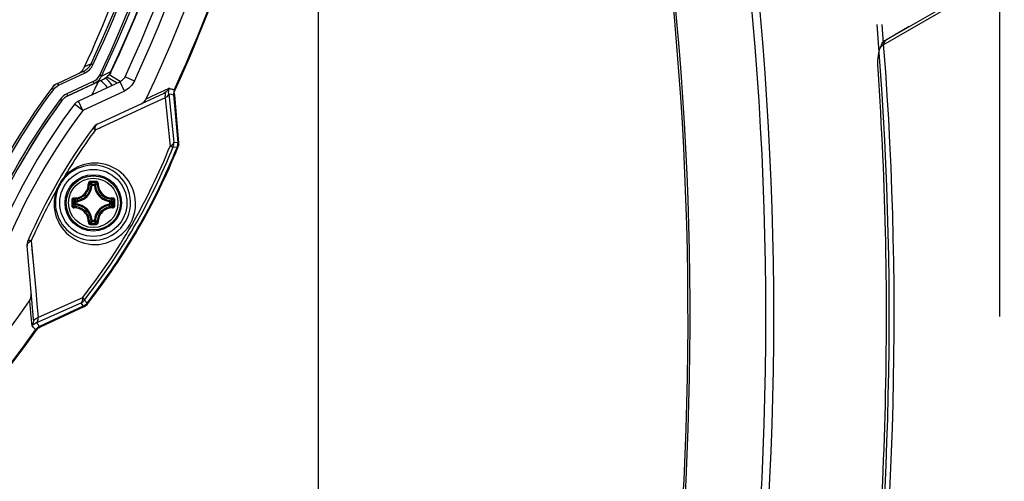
# Model space of a CAD drawing. Header units: millimetres. Extents: x 0 to 420, y 0 to 297.
# Tile 260 of 265: x 387 to 406, y 199 to 208. Entities that reach past the tile are written whole.
import ezdxf

# ---------------------------------------------------------------- set-up
doc = ezdxf.new("R2010")
doc.units = ezdxf.units.MM
doc.header["$LTSCALE"] = 23.1
doc.layers.get('0').update_dxf_attribs({"linetype": 'CONTINUOUS'})
for name, color, linetype in [('02___PRT_ALL_AXES', 7, 'CONTINUOUS'), ('03___PRT_ALL_CURVES', 7, 'CONTINUOUS'), ('AXES', 7, 'CONTINUOUS'), ('DIM_PILOTEES', 7, 'CONTINUOUS')]:
    doc.layers.add(name, color=color, linetype=linetype)
doc.styles.get("Standard").update_dxf_attribs({"font": 'txt', "width": 0.7})
doc.styles.add('TEXTSTYLE_4', font='txt')
doc.dimstyles.new('DIMSTYLE_6', dxfattribs={"dimtxt": 2.5, "dimasz": 3.5, "dimexe": 2, "dimexo": 0, "dimtad": 1, "dimlfac": 5, "dimdsep": 46, "dimtxsty": 'Standard', "dimblk": '_FILLED', "dimblk1": '_FILLED', "dimblk2": '_FILLED', "dimcen": 0.09, "dimazin": 2, "dimtp": 0.8, "dimtm": 0.8, "dimtfac": 1, "dimtofl": 0, "dimtmove": 0, "dimatfit": 3, "dimldrblk": '_FILLED', "dimfxl": 0, "dimtolj": 1, "dimarcsym": 0})
doc.dimstyles.new('DIMSTYLE_7', dxfattribs={"dimtxt": 2.5, "dimasz": 3.5, "dimexe": 2, "dimexo": 0, "dimtad": 1, "dimlfac": 5, "dimdsep": 46, "dimtxsty": 'Standard', "dimblk": '_FILLED', "dimblk1": '_FILLED', "dimblk2": '_FILLED', "dimcen": 0.09, "dimazin": 2, "dimtp": 0.5, "dimtm": 0.5, "dimtfac": 1, "dimtmove": 0, "dimatfit": 2, "dimldrblk": '_FILLED', "dimfxl": 0, "dimtolj": 1, "dimarcsym": 0})

# ---------------------------------------------------------------- blocks, each defined once
blk = doc.blocks.new('_FILLED')
at = {"color": 0, "linetype": 'ByBlock'}
blk.add_solid([(0, 0), (-1, 0.1429), (-1, -0.1429)], dxfattribs=at)
blk = doc.blocks.new('*D11')
at = {"layer": 'DIM_PILOTEES', "color": 2, "linetype": 'Continuous'}
for p, q in [((321.931, 202.543), (321.931, 257.134)), ((405.531, 202.543), (405.531, 257.134)), ((321.931, 255.134), (363.731, 255.134)), ((405.531, 255.134), (363.731, 255.134))]:
    blk.add_line(p, q, dxfattribs=at)
at = {"layer": 'DIM_PILOTEES', "color": 2, "linetype": 'Continuous', "xscale": 3.5, "yscale": 3.5, "zscale": 3.5, "rotation": 180}
blk.add_blockref('_FILLED', (321.931, 255.134), dxfattribs=at)
at = {"layer": 'DIM_PILOTEES', "color": 2, "linetype": 'Continuous', "xscale": 3.5, "yscale": 3.5, "zscale": 3.5}
blk.add_blockref('_FILLED', (405.531, 255.134), dxfattribs=at)
at = {"layer": 'DIM_PILOTEES', "color": 2, "linetype": 'Continuous', "insert": (363.731, 258.259), "char_height": 2.5, "width": 8.03571, "attachment_point": 2, "line_spacing_factor": 0.9}
blk.add_mtext('{\\ftxt;\\W0.0001;\\H0.0001;\\~}{\\ftxt;\\W2.1428571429;\\H2.5; }{\\ftxt;\\W0.0001;\\H0.0001;\\~}', dxfattribs=at)
blk = doc.blocks.new('*D12')
at = {"layer": 'DIM_PILOTEES', "color": 2, "linetype": 'Continuous'}
for p, q in [((363.731, 218.743), (400.658, 248.238)), ((385.914, 236.461), (363.731, 218.743)), ((341.548, 201.025), (363.731, 218.743))]:
    blk.add_line(p, q, dxfattribs=at)
at = {"layer": 'DIM_PILOTEES', "color": 2, "linetype": 'Continuous', "xscale": 3.5, "yscale": 3.5, "zscale": 3.5}
for p, rotation in [((385.914, 236.461), 38.6153868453), ((341.548, 201.025), 218.6153868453)]:
    blk.add_blockref('_FILLED', p, dxfattribs=dict(at, rotation=rotation))
at = {"layer": 'DIM_PILOTEES', "color": 2, "linetype": 'Continuous', "insert": (388.987, 242.915), "char_height": 2.5, "width": 18.66071, "attachment_point": 1, "rotation": 38.6154, "line_spacing_factor": 0.9, "style": 'TEXTSTYLE_4'}
blk.add_mtext('{\\ftxt;\\W0.0001;\\H0.0001;\\~}{\\ftxt;\\W1.3333333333;\\H2.5; }{\\ftxt;\\W0.0001;\\H0.0001;\\~}{\\ftxt;\\W0.0001;\\H0.0001;\\~}{\\ftxt;\\W3.6428571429;\\H2.5; }{\\ftxt;\\W0.0001;\\H0.0001;\\~}', dxfattribs=at)

msp = doc.modelspace()

# ---------------------------------------------------------------- linework, layer by layer
at = {"color": 7, "linetype": 'Continuous'}
for p, q in [((403.2721, 207.8058), (405.1842, 208.9098)), ((403.3124, 207.8995), (404.6692, 208.6797)), ((403.3124, 207.8995), (403.2721, 207.8058)), ((387.9365, 207.4384), (387.8102, 207.3786)), ((387.9365, 207.4384), (387.9723, 207.4208)), ((387.2901, 207.0595), (387.7909, 207.2931)), ((387.3067, 207.0228), (387.8075, 207.2562)), ((387.7909, 207.2931), (387.8075, 207.2562)), ((388.1403, 207.2014), (388.1038, 207.2178)), ((388.1403, 207.2014), (388.2931, 207.2737)), ((388.1403, 207.2014), (388.2931, 207.2737)), ((388.5016, 207.0979), (388.2866, 207.222)), ((388.2931, 207.2737), (388.3208, 207.2868)), ((388.2931, 207.2737), (388.3208, 207.2868)), ((388.3289, 207.2885), (388.323, 207.2913)), ((388.7765, 207.1044), (388.5952, 207.1886)), ((387.2901, 207.0595), (387.3067, 207.0228)), ((387.9785, 207.0932), (387.468, 206.8553)), ((387.4852, 206.8195), (388.1754, 207.1413)), ((388.1825, 207.1421), (387.4862, 206.8174)), ((388.4978, 207.0913), (387.6925, 206.7158)), ((387.9958, 207.0576), (387.9785, 207.0932)), ((388.1825, 207.1421), (388.1815, 207.1442)), ((388.4399, 207.0643), (388.2416, 207.1787)), ((388.5823, 206.91), (388.4978, 207.0913)), ((387.1771, 206.968), (387.2088, 206.9435)), ((387.4852, 206.8195), (387.468, 206.8553)), ((387.4862, 206.8174), (387.4852, 206.8195)), ((388.5823, 206.91), (387.7771, 206.5345)), ((388.0573, 206.268), (389.3534, 206.8724)), ((389.4394, 206.856), (389.4846, 206.8482)), ((389.4394, 206.856), (389.5383, 205.9234)), ((389.4846, 206.8482), (389.5338, 206.8396)), ((389.5338, 206.8396), (389.615, 205.9121)), ((389.5474, 206.8762), (389.5449, 206.8896)), ((389.5495, 206.837), (389.6306, 205.9097)), ((387.3711, 206.7264), (387.3388, 206.7499)), ((387.373, 206.725), (387.3711, 206.7264)), ((387.7771, 206.5345), (387.6174, 206.6549)), ((387.7771, 206.5345), (387.6925, 206.7158)), ((389.075, 206.6423), (388.0162, 206.1518)), ((389.3685, 206.7783), (389.075, 206.6423)), ((389.3685, 206.7783), (389.4594, 205.9028)), ((388.1537, 206.2154), (388.0943, 206.1879)), ((389.4594, 205.9028), (389.4656, 205.8426)), ((389.539, 205.9111), (389.5383, 205.9234)), ((389.5383, 205.9234), (389.6014, 205.9141)), ((389.6014, 205.9141), (389.615, 205.9121)), ((389.6292, 205.8514), (389.6348, 205.8624)), ((389.5246, 205.8313), (389.5265, 205.8362)), ((389.5246, 205.8313), (389.5877, 205.8221)), ((389.5877, 205.8221), (389.6013, 205.8201)), ((387.9572, 205.1053), (388.0022, 205.1053)), ((387.9572, 205.0854), (387.9572, 205.1053)), ((388.0022, 205.0854), (388.0022, 205.1053)), ((387.9572, 205.0854), (387.9374, 205.0865)), ((387.9572, 205.0854), (388.0022, 205.0854)), ((388.0022, 205.0854), (388.022, 205.0865)), ((387.6377, 204.7659), (387.6178, 204.7659)), ((387.6178, 204.7209), (387.6178, 204.7659)), ((387.6377, 204.7209), (387.6178, 204.7209)), ((387.6377, 204.7659), (387.6367, 204.7857)), ((387.6377, 204.7209), (387.6367, 204.7011)), ((387.6377, 204.7209), (387.6377, 204.7659)), ((388.3217, 204.7659), (388.3228, 204.7857)), ((388.3217, 204.7659), (388.3416, 204.7659)), ((388.3217, 204.7659), (388.3217, 204.7209)), ((388.3217, 204.7209), (388.3416, 204.7209)), ((388.3217, 204.7209), (388.3228, 204.7011)), ((388.3416, 204.7659), (388.3416, 204.7209)), ((387.9572, 204.4014), (387.9374, 204.4003)), ((388.0022, 204.4014), (387.9572, 204.4014)), ((387.9572, 204.4014), (387.9572, 204.3815)), ((388.0022, 204.3815), (387.9572, 204.3815)), ((388.0022, 204.4014), (388.022, 204.4003)), ((388.0022, 204.4014), (388.0022, 204.3815)), ((386.7783, 204.0075), (386.8649, 203.0446)), ((386.8228, 202.4892), (386.6982, 203.9139)), ((386.786, 203.9218), (386.799, 203.7764)), ((386.799, 203.7764), (386.8204, 203.5389)), ((386.8649, 203.0446), (386.8882, 202.7874)), ((386.8649, 203.0446), (386.8881, 202.7873)), ((386.7453, 202.8463), (386.7584, 202.6905)), ((387.7371, 202.8036), (386.88, 202.423)), ((387.7707, 202.9069), (386.9118, 202.5233)), ((387.7371, 202.8036), (387.785, 202.7432)), ((387.81, 202.8615), (387.8581, 202.8007)), ((386.8881, 202.7873), (386.9118, 202.5233)), ((387.7852, 202.7428), (386.9414, 202.3494)), ((387.7951, 202.7305), (386.9515, 202.3371)), ((387.785, 202.7432), (387.7852, 202.7428)), ((387.8266, 202.7464), (387.8381, 202.7506)), ((386.8629, 202.284), (386.8522, 202.2967)), ((386.8629, 202.284), (386.8523, 202.2968)), ((386.8969, 202.303), (386.9036, 202.3148)), ((386.9414, 202.3494), (386.9219, 202.3727))]:
    msp.add_line(p, q, dxfattribs=at)
msp.add_lwpolyline([(403.3124, 207.8995), (403.5537, 208.0382), (403.7748, 208.1654)], dxfattribs=at)
for radius in [0.65, 0.5463, 0.5462, 0.5241, 0.4768]:
    msp.add_circle((387.9797, 204.7434), radius, dxfattribs=at)
for centre, radius, start, end in [((363.731, 218.7434), 27.971, 334.63474, 25.36526), ((363.731, 218.7434), 27.4179, 335.07501, 24.92499), ((363.731, 218.7434), 27.6178, 335.07501, 24.92499), ((363.731, 218.7434), 27.1277, 335.0188, 24.9812), ((363.731, 218.7434), 27.1344, 335.02937, 24.97063), ((335.131, 202.5434), 66.0218, 347.697942, 16.851767), ((335.131, 202.5434), 65.8686, 347.697942, 16.851767), ((335.131, 202.5434), 64.4015, 347.917631, 16.115053), ((363.731, 218.7434), 28.3901, 335.43355, 353.19506), ((363.5812, 218.8321), 26.8885, 334.9292, 351.49282), ((363.5954, 218.8237), 26.9121, 334.93104, 351.49974), ((363.8949, 218.6463), 26.7709, 334.729, 351.62763), ((363.8808, 218.6547), 26.8272, 334.72722, 351.62067), ((363.731, 218.7434), 28.4055, 335.44146, 350.98691), ((365.8729, 217.5231), 24.1693, 335.1828, 341.82958), ((403.681, 207.5931), 0.4933, 157.43977, 158.02187), ((403.632, 207.6139), 0.4401, 154.04172, 157.49412), ((403.4899, 207.5723), 0.3248, 146.96147, 150.25993), ((387.6636, 207.5661), 0.3013, 294.99641, 334.90847), ((387.6634, 207.5653), 0.341, 295.37848, 334.92457), ((387.6636, 207.5649), 0.3406, 294.99104, 295.38311), ((387.8687, 207.3288), 0.2599, 294.98438, 334.72112), ((387.869, 207.3295), 0.3, 294.99603, 334.72655), ((388.0485, 207.4137), 0.3004, 329.98684, 335.01436), ((388.0545, 207.4164), 0.3027, 330.01502, 334.02384), ((388.0555, 207.4159), 0.3017, 334.02549, 335.0292), ((387.4169, 206.7876), 0.3, 115, 143.0473), ((363.7192, 218.7444), 27.0031, 333.82437, 334.44715), ((387.8271, 206.679), 0.52, 34.98748, 56.22401), ((388.0483, 207.414), 0.3008, 295.00428, 300.02565), ((388.0545, 207.4165), 0.3028, 295.00021, 299.96284), ((388.0482, 207.4142), 0.301, 300.02255, 305.00025), ((387.8271, 206.679), 0.62, 33.36134, 51.06365), ((397.2462, 199.3934), 12.6, 143.0473, 156.9527), ((397.2411, 199.3963), 12.5541, 143.04634, 156.95366), ((387.612, 206.5476), 0.3, 115, 143.403), ((387.612, 206.5476), 0.2976, 115, 143.403), ((361.2655, 265.6825), 65.1249, 295.210876, 295.422989), ((389.7331, 206.8571), 0.2, 155.41304, 185.02051), ((389.3876, 206.9873), 0.1852, 328.15397, 340.47549), ((397.241, 199.3964), 12.334, 143.40196, 156.59804), ((397.2462, 199.3934), 12.3, 143.403, 156.597), ((397.2462, 199.3934), 12.2976, 143.403, 156.597), ((397.2462, 199.3934), 12.06, 142.97829, 157.02171), ((387.7771, 206.5345), 0.2, 115, 142.97829), ((397.2462, 199.3934), 11.86, 142.97829, 157.02171), ((388.1418, 206.0867), 0.2, 115, 143.67765), ((397.2462, 199.3934), 11.5, 143.67765, 156.32235), ((397.0031, 199.5339), 11.1606, 143.6321, 149.29884), ((389.4157, 205.8946), 0.2, 338.11812, 5.02297), ((389.8168, 205.8994), 0.1858, 180.42701, 191.48858), ((378.3796, 210.286), 11.9433, 321.84146, 338.15862), ((378.3369, 210.3107), 12.0511, 321.82035, 338.17965), ((378.1763, 210.4034), 12.3101, 321.85891, 338.14109), ((378.1763, 210.4034), 12.3255, 321.84105, 338.15895), ((388.0112, 204.7262), 0.7882, 59.52312, 140.07816), ((387.9737, 204.7468), 0.728, 59.45561, 140.01069), ((388.202, 204.6151), 1.0066, 142.1949, 157.81012), ((387.9784, 204.7442), 0.7333, 140.09137, 159.91444), ((387.3478, 204.4932), 0.8364, 45.18034, 48.24843), ((387.9795, 183.3658), 21.7952, 89.8552, 90.14383), ((387.9797, 183.5328), 21.6047, 89.85564, 90.14426), ((387.2868, 204.47), 0.9237, 43.45723, 46.26664), ((388.6725, 204.4701), 0.9235, 133.73301, 136.54304), ((388.6119, 204.4928), 0.8369, 131.7526, 134.8188), ((397.0136, 199.5284), 11.1725, 150.70468, 156.36515), ((388.0103, 204.7247), 0.7882, 159.92695, 240.47746), ((387.9737, 204.7469), 0.728, 159.9945, 240.545), ((387.6197, 205.1034), 0.3181, 273.05427, 356.94573), ((387.6197, 205.1034), 0.338, 273.05389, 356.94611), ((388.3397, 205.1034), 0.338, 183.0539, 266.94611), ((388.3397, 205.1034), 0.3181, 183.05423, 266.94577), ((409.3569, 204.7436), 21.7948, 179.85609, 180.0004), ((409.357, 204.7433), 21.7949, 179.99968, 180.14399), ((388.2531, 205.4363), 0.9236, 223.7333, 226.54278), ((409.1909, 204.7434), 21.6052, 179.85573, 180.14427), ((388.2531, 204.0505), 0.9237, 133.45723, 136.26663), ((388.23, 205.3753), 0.8364, 221.7518, 224.81963), ((387.6197, 204.3834), 0.338, 3.0539, 86.94611), ((388.3397, 204.3834), 0.338, 93.0539, 176.94611), ((387.7292, 205.3756), 0.8368, 315.18111, 318.2477), ((387.7064, 205.4362), 0.9235, 313.45698, 316.26691), ((387.7064, 204.0506), 0.9235, 43.73301, 46.54304), ((366.7685, 204.7434), 21.6052, 359.85573, 0.14427), ((366.6024, 204.7435), 21.7949, 359.99968, 0.14399), ((366.6025, 204.7432), 21.7948, 359.85609, 0.0004), ((388.2299, 204.1115), 0.8364, 135.18034, 138.24844), ((387.6197, 204.3834), 0.3181, 3.05427, 86.94573), ((388.3397, 204.3834), 0.3181, 93.05423, 176.94573), ((387.7291, 204.1112), 0.8369, 41.7526, 44.8188), ((387.3478, 204.9937), 0.8364, 311.75181, 314.81963), ((387.9795, 226.121), 21.7952, 269.85618, 270.1448), ((387.2868, 205.0168), 0.9236, 313.73329, 316.54278), ((387.9797, 225.954), 21.6046, 269.85574, 270.14436), ((388.6726, 205.0168), 0.9237, 223.45723, 226.26663), ((388.6116, 204.9936), 0.8364, 225.18034, 228.24843), ((386.8974, 203.9314), 0.2, 156.32235, 185), ((363.731, 218.7434), 27.971, 274.63474, 325.36526), ((387.7007, 202.9241), 0.2, 294.97703, 321.88188), ((387.9978, 202.6514), 0.188, 137.17719, 148.16681), ((386.9657, 202.2203), 0.22, 112.92399, 116.76428), ((410.5622, 222.1113), 30.7973, 219.73856, 219.86042), ((363.731, 218.7434), 28.3901, 275.43355, 324.56645), ((387.0259, 202.1681), 0.2, 114.97949, 144.58696), ((386.8468, 202.4921), 0.1862, 287.79243, 300.07576)]:
    msp.add_arc(centre, radius, start, end, dxfattribs=at)
for points, knots in [([(403.2078, 207.7334), (403.209, 207.7373), (403.2138, 207.7522), (403.2192, 207.767), (403.2235, 207.7778)], [0, 0, 0, 0, 0.2597586, 1, 1, 1, 1]), ([(403.2176, 207.7493), (403.2218, 207.7558), (403.237, 207.7772), (403.256, 207.7965), (403.2721, 207.8058)], [0, 0, 0, 0, 0.2929196, 1, 1, 1, 1]), ([(403.2363, 207.8066), (403.2416, 207.8175), (403.2608, 207.8527), (403.2879, 207.8855), (403.3124, 207.8995)], [0, 0, 0, 0, 0.3006325, 1, 1, 1, 1]), ([(403.1706, 207.3389), (403.1658, 207.4099), (403.1668, 207.543), (403.1895, 207.6747), (403.2078, 207.7334)], [0, 0, 0, 0, 0.5366407, 1, 1, 1, 1]), ([(387.7551, 207.2978), (387.7606, 207.3035), (387.7823, 207.328), (387.7998, 207.3562), (387.8102, 207.3786)], [0, 0, 0, 0, 0.2430303, 1, 1, 1, 1]), ([(387.6699, 207.2366), (387.6776, 207.2402), (387.7087, 207.2565), (387.7367, 207.2786), (387.7551, 207.2978)], [0, 0, 0, 0, 0.2424933, 1, 1, 1, 1]), ([(402.8082, 193.8431), (402.9363, 194.9649), (403.1589, 197.2207), (403.3937, 201.7216), (403.3225, 205.1044), (403.1706, 207.3389)], [0, 0, 0, 0, 0.2505873, 0.5029148, 1, 1, 1, 1]), ([(389.3538, 206.8725), (389.3588, 206.8749), (389.3727, 206.8816), (389.3756, 206.8517), (389.3664, 206.8237), (389.3667, 206.794), (389.3685, 206.7783)], [0, 0, 0, 0, 0.1431232, 0.2744511, 0.5891807, 1, 1, 1, 1]), ([(389.3685, 206.7783), (389.3789, 206.7832), (389.4095, 206.7998), (389.4399, 206.8317), (389.4394, 206.856)], [0, 0, 0, 0, 0.3229105, 1, 1, 1, 1]), ([(389.4394, 206.856), (389.4383, 206.8647), (389.4365, 206.8924), (389.4401, 206.9202), (389.4444, 206.9387)], [0, 0, 0, 0, 0.3173803, 1, 1, 1, 1]), ([(389.4444, 206.9387), (389.4459, 206.9456), (389.4483, 206.95), (389.4498, 206.9649), (389.4481, 206.9646)], [0, 0, 0, 0, 0.8001621, 1, 1, 1, 1]), ([(389.448, 206.9645), (389.4565, 206.9631), (389.472, 206.9539), (389.5069, 206.9465), (389.5335, 206.9433), (389.5512, 206.9403)], [0, 0, 0, 0, 0.2447775, 0.4928084, 1, 1, 1, 1]), ([(389.5621, 206.9254), (389.5628, 206.9274), (389.5643, 206.9315), (389.5659, 206.9355), (389.5668, 206.9374)], [0, 0, 0, 0, 0.5002743, 1, 1, 1, 1]), ([(388.0162, 206.1518), (388.0148, 206.163), (388.0137, 206.1998), (388.0241, 206.241), (388.0434, 206.2586)], [0, 0, 0, 0, 0.3022995, 1, 1, 1, 1]), ([(388.0037, 206.1647), (388.0057, 206.1626), (388.0098, 206.1582), (388.014, 206.154), (388.0162, 206.1518)], [0, 0, 0, 0, 0.4828505, 1, 1, 1, 1]), ([(389.5383, 205.9234), (389.5385, 205.9173), (389.5328, 205.8875), (389.5071, 205.8665), (389.4871, 205.8542)], [0, 0, 0, 0, 0.2053051, 1, 1, 1, 1]), ([(389.631, 205.898), (389.631, 205.9), (389.631, 205.9039), (389.6308, 205.9078), (389.6306, 205.9097)], [0, 0, 0, 0, 0.5002218, 1, 1, 1, 1]), ([(389.4656, 205.8426), (389.4794, 205.8388), (389.4959, 205.8361), (389.5207, 205.8268), (389.5246, 205.8313)], [0, 0, 0, 0, 0.706542, 1, 1, 1, 1]), ([(387.6158, 204.113), (387.7584, 204.0325), (388.1551, 203.9604), (388.69, 204.3336), (388.7453, 204.9834), (388.4846, 205.2906), (388.3436, 205.3738)], [0, 0, 0, 0, 0.2220706, 0.5001223, 0.7781341, 1, 1, 1, 1]), ([(387.6219, 204.0388), (387.7784, 203.9503), (388.21, 203.8743), (388.7836, 204.2797), (388.8473, 204.979), (388.5657, 205.3144), (388.411, 205.4056)], [0, 0, 0, 0, 0.2247921, 0.5001301, 0.7754285, 1, 1, 1, 1]), ([(387.4159, 205.2146), (387.4163, 205.2152), (387.4189, 205.2223), (387.4097, 205.2277), (387.4049, 205.232)], [0, 0, 0, 0, 0.0947015, 1, 1, 1, 1]), ([(387.6036, 204.839), (387.6402, 204.8379), (387.7151, 204.8509), (387.8099, 204.9132), (387.8722, 205.008), (387.8852, 205.0829), (387.8841, 205.1195)], [0, 0, 0, 0, 0.2490621, 0.4999559, 0.750899, 1, 1, 1, 1]), ([(387.6059, 204.8183), (387.645, 204.8171), (387.7248, 204.8308), (387.8258, 204.8972), (387.8923, 204.9983), (387.906, 205.0781), (387.9048, 205.1172)], [0, 0, 0, 0, 0.2491841, 0.4999557, 0.7507764, 1, 1, 1, 1]), ([(387.9248, 205.1609), (387.9194, 205.1609), (387.9085, 205.1587), (387.8948, 205.1494), (387.8858, 205.1357), (387.8839, 205.1248), (387.8841, 205.1195)], [0, 0, 0, 0, 0.2515271, 0.5024228, 0.7518739, 1, 1, 1, 1]), ([(387.8841, 205.1195), (387.8865, 205.1196), (387.8911, 205.1196), (387.8974, 205.1193), (387.9017, 205.1185), (387.9043, 205.1178), (387.9048, 205.1172)], [0, 0, 0, 0, 0.3504993, 0.6582914, 0.8829311, 1, 1, 1, 1]), ([(387.9253, 205.1374), (387.92, 205.1374), (387.9091, 205.1332), (387.9046, 205.1223), (387.9048, 205.1172)], [0, 0, 0, 0, 0.5044388, 1, 1, 1, 1]), ([(387.9248, 205.1609), (387.9248, 205.1582), (387.9248, 205.153), (387.9249, 205.146), (387.9251, 205.1409), (387.9251, 205.1382), (387.9253, 205.1374)], [0, 0, 0, 0, 0.3476934, 0.6630046, 0.893287, 1, 1, 1, 1]), ([(387.9572, 205.1053), (387.9523, 205.1052), (387.9422, 205.1012), (387.9377, 205.0913), (387.9374, 205.0865)], [0, 0, 0, 0, 0.4999874, 1, 1, 1, 1]), ([(388.0346, 205.1609), (388.0346, 205.1582), (388.0346, 205.153), (388.0346, 205.146), (388.0343, 205.1409), (388.0343, 205.1382), (388.0341, 205.1374)], [0, 0, 0, 0, 0.3476769, 0.6629771, 0.8932622, 1, 1, 1, 1]), ([(388.0546, 205.1172), (388.0548, 205.1223), (388.0503, 205.1332), (388.0394, 205.1374), (388.0341, 205.1374)], [0, 0, 0, 0, 0.4955608, 1, 1, 1, 1]), ([(388.0753, 205.1195), (388.0755, 205.1248), (388.0736, 205.1357), (388.0646, 205.1494), (388.0509, 205.1587), (388.04, 205.1609), (388.0346, 205.1609)], [0, 0, 0, 0, 0.2481265, 0.4975816, 0.7484795, 1, 1, 1, 1]), ([(388.0546, 205.1172), (388.0534, 205.0781), (388.0671, 204.9983), (388.1336, 204.8973), (388.2346, 204.8308), (388.3144, 204.8171), (388.3535, 204.8183)], [0, 0, 0, 0, 0.2492078, 0.500002, 0.7507945, 1, 1, 1, 1]), ([(388.0753, 205.1195), (388.0729, 205.1196), (388.0683, 205.1196), (388.062, 205.1193), (388.0577, 205.1185), (388.0551, 205.1178), (388.0546, 205.1172)], [0, 0, 0, 0, 0.3505034, 0.658298, 0.8829349, 1, 1, 1, 1]), ([(388.0753, 205.1195), (388.0742, 205.0829), (388.0872, 205.008), (388.1495, 204.9132), (388.2443, 204.8509), (388.3192, 204.8379), (388.3558, 204.839)], [0, 0, 0, 0, 0.2490858, 0.5000023, 0.750917, 1, 1, 1, 1]), ([(387.2897, 204.996), (387.2894, 204.9954), (387.2845, 204.9896), (387.2753, 204.9948), (387.2691, 204.9968)], [0, 0, 0, 0, 0.094731, 1, 1, 1, 1]), ([(387.6036, 204.839), (387.5983, 204.8392), (387.5874, 204.8373), (387.5737, 204.8283), (387.5644, 204.8146), (387.5622, 204.8037), (387.5622, 204.7983)], [0, 0, 0, 0, 0.2481272, 0.4975826, 0.7484809, 1, 1, 1, 1]), ([(387.5622, 204.7983), (387.5649, 204.7983), (387.5701, 204.7982), (387.5771, 204.7982), (387.5822, 204.798), (387.5849, 204.798), (387.5857, 204.7978)], [0, 0, 0, 0, 0.3477044, 0.6630209, 0.8933034, 1, 1, 1, 1]), ([(387.606, 204.8183), (387.6008, 204.8185), (387.5899, 204.814), (387.5857, 204.8031), (387.5857, 204.7978)], [0, 0, 0, 0, 0.4955609, 1, 1, 1, 1]), ([(387.6036, 204.839), (387.6035, 204.8366), (387.6035, 204.832), (387.6038, 204.8257), (387.6046, 204.8214), (387.6053, 204.8188), (387.606, 204.8183)], [0, 0, 0, 0, 0.3505034, 0.6582979, 0.882935, 1, 1, 1, 1]), ([(387.6367, 204.7857), (387.6318, 204.7854), (387.6219, 204.7809), (387.6179, 204.7708), (387.6178, 204.7659)], [0, 0, 0, 0, 0.5000126, 1, 1, 1, 1]), ([(387.6178, 204.7209), (387.6179, 204.716), (387.6219, 204.7059), (387.6318, 204.7014), (387.6367, 204.7011)], [0, 0, 0, 0, 0.4999874, 1, 1, 1, 1]), ([(388.3416, 204.7659), (388.3415, 204.7708), (388.3375, 204.7809), (388.3276, 204.7854), (388.3228, 204.7857)], [0, 0, 0, 0, 0.4999874, 1, 1, 1, 1]), ([(388.3558, 204.839), (388.3559, 204.8366), (388.3559, 204.832), (388.3556, 204.8257), (388.3548, 204.8214), (388.3541, 204.8188), (388.3535, 204.8183)], [0, 0, 0, 0, 0.3504958, 0.6582862, 0.8829261, 1, 1, 1, 1]), ([(388.3737, 204.7978), (388.3737, 204.8031), (388.3696, 204.814), (388.3586, 204.8185), (388.3535, 204.8183)], [0, 0, 0, 0, 0.5044388, 1, 1, 1, 1]), ([(388.3972, 204.7983), (388.3972, 204.8037), (388.395, 204.8146), (388.3857, 204.8283), (388.372, 204.8373), (388.3611, 204.8392), (388.3558, 204.839)], [0, 0, 0, 0, 0.2515248, 0.5024214, 0.7518736, 1, 1, 1, 1]), ([(388.3972, 204.7983), (388.3945, 204.7983), (388.3893, 204.7983), (388.3823, 204.7982), (388.3772, 204.798), (388.3745, 204.798), (388.3737, 204.7978)], [0, 0, 0, 0, 0.3476943, 0.6630035, 0.8932871, 1, 1, 1, 1]), ([(387.5622, 204.6885), (387.5649, 204.6885), (387.5701, 204.6885), (387.5771, 204.6886), (387.5822, 204.6888), (387.5849, 204.6888), (387.5857, 204.689)], [0, 0, 0, 0, 0.3476943, 0.6630035, 0.8932871, 1, 1, 1, 1]), ([(387.5622, 204.6885), (387.5622, 204.6831), (387.5644, 204.6722), (387.5737, 204.6585), (387.5874, 204.6495), (387.5983, 204.6476), (387.6036, 204.6478)], [0, 0, 0, 0, 0.2515248, 0.5024214, 0.7518736, 1, 1, 1, 1]), ([(387.5857, 204.689), (387.5857, 204.6837), (387.5899, 204.6728), (387.6008, 204.6683), (387.606, 204.6685)], [0, 0, 0, 0, 0.5044388, 1, 1, 1, 1]), ([(387.6036, 204.6478), (387.6035, 204.6502), (387.6035, 204.6548), (387.6038, 204.6611), (387.6046, 204.6654), (387.6053, 204.668), (387.606, 204.6685)], [0, 0, 0, 0, 0.3504958, 0.6582862, 0.8829261, 1, 1, 1, 1]), ([(387.8841, 204.3673), (387.8852, 204.4039), (387.8722, 204.4788), (387.8099, 204.5736), (387.7151, 204.6359), (387.6402, 204.6489), (387.6036, 204.6478)], [0, 0, 0, 0, 0.2490858, 0.5000023, 0.750917, 1, 1, 1, 1]), ([(387.9048, 204.3696), (387.906, 204.4087), (387.8923, 204.4885), (387.8258, 204.5895), (387.7248, 204.656), (387.645, 204.6697), (387.6059, 204.6685)], [0, 0, 0, 0, 0.2492078, 0.500002, 0.7507945, 1, 1, 1, 1]), ([(388.3535, 204.6685), (388.3144, 204.6697), (388.2346, 204.656), (388.1336, 204.5896), (388.0671, 204.4885), (388.0534, 204.4087), (388.0546, 204.3696)], [0, 0, 0, 0, 0.249184, 0.4999557, 0.7507764, 1, 1, 1, 1]), ([(388.3558, 204.6478), (388.3192, 204.6489), (388.2443, 204.6359), (388.1495, 204.5736), (388.0872, 204.4788), (388.0742, 204.4039), (388.0753, 204.3673)], [0, 0, 0, 0, 0.2490615, 0.4999556, 0.7508989, 1, 1, 1, 1]), ([(388.3535, 204.6685), (388.3586, 204.6683), (388.3696, 204.6728), (388.3737, 204.6837), (388.3737, 204.689)], [0, 0, 0, 0, 0.4955608, 1, 1, 1, 1]), ([(388.3558, 204.6478), (388.3559, 204.6502), (388.3559, 204.6548), (388.3556, 204.6611), (388.3548, 204.6654), (388.3541, 204.668), (388.3535, 204.6685)], [0, 0, 0, 0, 0.3505031, 0.6582976, 0.8829347, 1, 1, 1, 1]), ([(388.3558, 204.6478), (388.3611, 204.6476), (388.372, 204.6495), (388.3857, 204.6585), (388.395, 204.6722), (388.3972, 204.6831), (388.3972, 204.6885)], [0, 0, 0, 0, 0.2481301, 0.4975847, 0.7484819, 1, 1, 1, 1]), ([(388.3972, 204.6885), (388.3945, 204.6885), (388.3893, 204.6885), (388.3823, 204.6886), (388.3772, 204.6888), (388.3745, 204.6888), (388.3737, 204.689)], [0, 0, 0, 0, 0.3476995, 0.6630127, 0.8932955, 1, 1, 1, 1]), ([(387.8841, 204.3673), (387.8839, 204.362), (387.8858, 204.3511), (387.8948, 204.3374), (387.9085, 204.3281), (387.9194, 204.3259), (387.9248, 204.3259)], [0, 0, 0, 0, 0.2481261, 0.4975808, 0.7484784, 1, 1, 1, 1]), ([(387.8841, 204.3673), (387.8865, 204.3672), (387.8911, 204.3672), (387.8974, 204.3675), (387.9017, 204.3683), (387.9043, 204.369), (387.9048, 204.3696)], [0, 0, 0, 0, 0.3505034, 0.658298, 0.8829349, 1, 1, 1, 1]), ([(387.9048, 204.3696), (387.9046, 204.3645), (387.9091, 204.3536), (387.92, 204.3494), (387.9253, 204.3494)], [0, 0, 0, 0, 0.4955608, 1, 1, 1, 1]), ([(387.9248, 204.3259), (387.9248, 204.3286), (387.9248, 204.3338), (387.9248, 204.3408), (387.9251, 204.3459), (387.9251, 204.3486), (387.9253, 204.3494)], [0, 0, 0, 0, 0.3476769, 0.6629771, 0.8932622, 1, 1, 1, 1]), ([(388.0341, 204.3494), (388.0394, 204.3494), (388.0503, 204.3536), (388.0548, 204.3645), (388.0546, 204.3696)], [0, 0, 0, 0, 0.5044388, 1, 1, 1, 1]), ([(388.0346, 204.3259), (388.0346, 204.3286), (388.0346, 204.3338), (388.0345, 204.3408), (388.0343, 204.3459), (388.0343, 204.3486), (388.0341, 204.3494)], [0, 0, 0, 0, 0.3476934, 0.6630046, 0.893287, 1, 1, 1, 1]), ([(388.0346, 204.3259), (388.04, 204.3259), (388.0509, 204.3281), (388.0646, 204.3374), (388.0736, 204.3511), (388.0755, 204.362), (388.0753, 204.3673)], [0, 0, 0, 0, 0.2515259, 0.5024218, 0.7518733, 1, 1, 1, 1]), ([(388.0753, 204.3673), (388.0729, 204.3672), (388.0683, 204.3672), (388.062, 204.3675), (388.0577, 204.3683), (388.0551, 204.369), (388.0546, 204.3696)], [0, 0, 0, 0, 0.3505001, 0.6582925, 0.8829321, 1, 1, 1, 1]), ([(386.6982, 203.9139), (386.6976, 203.9211), (386.7017, 203.9557), (386.7312, 203.9809), (386.754, 203.9946)], [0, 0, 0, 0, 0.2125199, 1, 1, 1, 1]), ([(386.7783, 204.0076), (386.7636, 204.0116), (386.7461, 204.0157), (386.7169, 204.0177), (386.7143, 204.0117)], [0, 0, 0, 0, 0.6987368, 1, 1, 1, 1]), ([(387.7707, 202.9069), (387.7715, 202.8951), (387.7726, 202.8592), (387.7592, 202.8156), (387.7371, 202.8036)], [0, 0, 0, 0, 0.3211118, 1, 1, 1, 1]), ([(387.81, 202.8615), (387.8116, 202.8672), (387.7918, 202.8837), (387.7812, 202.8973), (387.7707, 202.9069)], [0, 0, 0, 0, 0.2933899, 1, 1, 1, 1]), ([(386.7584, 202.6905), (386.7607, 202.6623), (386.7682, 202.5523), (386.7834, 202.443), (386.7903, 202.3613)], [0, 0, 0, 0, 0.2564926, 1, 1, 1, 1]), ([(387.86, 202.7792), (387.8613, 202.7807), (387.864, 202.7836), (387.8666, 202.7866), (387.8678, 202.7882)], [0, 0, 0, 0, 0.5002233, 1, 1, 1, 1]), ([(386.9118, 202.5233), (386.8973, 202.5169), (386.8714, 202.5023), (386.8518, 202.4803), (386.8245, 202.468), (386.8233, 202.4834), (386.8229, 202.4889)], [0, 0, 0, 0, 0.4110174, 0.7257396, 0.856891, 1, 1, 1, 1]), ([(386.88, 202.423), (386.8851, 202.4258), (386.9072, 202.4451), (386.912, 202.4768), (386.9125, 202.4995)], [0, 0, 0, 0, 0.2036456, 1, 1, 1, 1]), ([(386.7903, 202.3611), (386.7923, 202.3551), (386.8114, 202.3815), (386.8301, 202.393), (386.8532, 202.41), (386.8666, 202.4168)], [0, 0, 0, 0, 0.20224, 0.5218156, 1, 1, 1, 1]), ([(386.8522, 202.2967), (386.8424, 202.3083), (386.8267, 202.3346), (386.7997, 202.35), (386.7903, 202.3613)], [0, 0, 0, 0, 0.5082549, 1, 1, 1, 1]), ([(386.9401, 202.331), (386.9419, 202.3321), (386.9457, 202.3342), (386.9496, 202.3362), (386.9515, 202.3371)], [0, 0, 0, 0, 0.5002749, 1, 1, 1, 1])]:
    msp.add_open_spline(points, degree=3, knots=knots, dxfattribs=at)
for points in [[(388.3167, 207.2651), (388.2906, 207.2198), (388.2511, 207.1803), (388.2058, 207.1542)], [(388.2208, 207.1676), (388.2563, 207.1924), (388.287, 207.2259), (388.3087, 207.2634)], [(388.5952, 207.1886), (388.5758, 207.147), (388.5394, 207.1107), (388.4978, 207.0913)], [(387.2088, 206.9435), (387.2341, 206.977), (387.2686, 207.005), (387.3067, 207.0228)], [(388.7765, 207.1044), (388.7379, 207.0213), (388.6653, 206.9487), (388.5823, 206.91)], [(387.468, 206.8553), (387.4177, 206.8318), (387.3719, 206.7945), (387.3388, 206.7499)], [(389.2234, 206.8641), (389.2975, 206.8992), (389.3738, 206.9296), (389.448, 206.9645)], [(389.4507, 206.9704), (389.4316, 206.9286), (389.3952, 206.8918), (389.3535, 206.8724)], [(389.5495, 206.837), (389.5483, 206.85), (389.5495, 206.8632), (389.5474, 206.8762)], [(388.9091, 206.6652), (388.9501, 206.6843), (388.9861, 206.72), (389.0055, 206.761)], [(387.9862, 206.1863), (387.9914, 206.1786), (387.9975, 206.1715), (388.0037, 206.1647)], [(389.4871, 205.8542), (389.4801, 205.8499), (389.473, 205.8461), (389.4656, 205.8426)], [(389.5265, 205.8362), (389.5353, 205.8599), (389.5397, 205.8858), (389.539, 205.9111)], [(389.617, 205.8179), (389.6214, 205.829), (389.6241, 205.8407), (389.6292, 205.8514)], [(388.022, 205.0865), (388.0217, 205.0913), (388.0172, 205.1012), (388.0071, 205.1052), (388.0022, 205.1053)], [(388.3228, 204.7011), (388.3276, 204.7014), (388.3375, 204.7059), (388.3415, 204.716), (388.3416, 204.7209)], [(387.9374, 204.4003), (387.9377, 204.3955), (387.9422, 204.3856), (387.9523, 204.3816), (387.9572, 204.3815)], [(388.0022, 204.3815), (388.0071, 204.3816), (388.0172, 204.3856), (388.0217, 204.3955), (388.022, 204.4003)], [(386.754, 203.9946), (386.7619, 203.9994), (386.77, 204.0036), (386.7783, 204.0076)], [(386.7453, 202.8463), (386.7711, 202.8835), (386.784, 202.9325), (386.7801, 202.9777)], [(387.7371, 202.8036), (387.7652, 202.8167), (387.7909, 202.8371), (387.81, 202.8615)], [(387.7951, 202.7305), (387.8058, 202.7355), (387.8156, 202.7421), (387.8266, 202.7464)], [(386.8229, 202.4889), (386.8267, 202.4451), (386.8146, 202.3977), (386.7903, 202.3611)], [(386.9125, 202.4995), (386.9127, 202.5074), (386.9125, 202.5154), (386.9118, 202.5233)], [(386.8732, 202.2719), (386.8807, 202.2825), (386.8901, 202.2918), (386.8969, 202.303)]]:
    msp.add_open_spline(points, degree=3, dxfattribs=at)
at = {"layer": '02___PRT_ALL_AXES', "color": 7, "linetype": 'Continuous'}
msp.add_line((392.331, 220.9049), (392.331, 195.2989), dxfattribs=at)
for centre, radius, start, end in [((335.131, 202.5434), 64.3615, 347.905506, 16.147481), ((363.731, 218.7434), 28.4055, 301.14981, 324.55854)]:
    msp.add_arc(centre, radius, start, end, dxfattribs=at)
at = {"layer": '03___PRT_ALL_CURVES', "color": 40, "linetype": 'Continuous'}
msp.add_line((403.2809, 207.8065), (403.2806, 207.81), dxfattribs=at)
for radius, start, end in [(68.2561, 352.672217, 4.756092), (68.3528, 352.402029, 4.749347)]:
    msp.add_arc((335.131, 202.5434), radius, start, end, dxfattribs=at)
at = {"layer": 'AXES', "color": 7, "linetype": 'Continuous'}
msp.add_line((387.2226, 207.028), (387.2901, 207.0595), dxfattribs=at)
for centre, radius, start, end in [((397.2462, 199.3934), 12.6, 142.70465, 143.00773), ((387.9797, 204.7434), 0.32, 162.85714, 188.57143), ((387.9797, 204.7434), 0.32, 342.85714, 8.57143)]:
    msp.add_arc(centre, radius, start, end, dxfattribs=at)

# ---------------------------------------------------------------- dimensions: what is measured, and where the dimension line sits
at = {"layer": 'DIM_PILOTEES', "color": 2, "linetype": 'Continuous'}
dim = msp.add_linear_dim(base=(405.531, 255.1343), p1=(321.931, 202.5434), p2=(405.531, 202.5434), text='{\\ftxt;\\W0.0001;\\H0.0001;\\~}{\\ftxt;\\W2.1428571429;\\H2.5; }{\\ftxt;\\W0.0001;\\H0.0001;\\~}', dimstyle='DIMSTYLE_6', dxfattribs=at)
dim.commit()
dim.dimension.update_dxf_attribs({"geometry": '*D11', "text_midpoint": (363.3739, 255.1343), "dimtype": 160})
dim = msp.add_diameter_dim_2p(p1=(385.9137, 236.4614), p2=(341.5483, 201.0254), text='{\\ftxt;\\W0.0001;\\H0.0001;\\~}{\\ftxt;\\W1.3333333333;\\H2.5; }{\\ftxt;\\W0.0001;\\H0.0001;\\~}{\\ftxt;\\W0.0001;\\H0.0001;\\~}{\\ftxt;\\W3.6428571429;\\H2.5; }{\\ftxt;\\W0.0001;\\H0.0001;\\~}', dimstyle='DIMSTYLE_7', override={"dimpost": '<>'}, dxfattribs=at)
dim.commit()
dim.dimension.update_dxf_attribs({"geometry": '*D12', "text_midpoint": (393.1516, 243.0424), "dimtype": 163})

doc.saveas('drawing.dxf')
